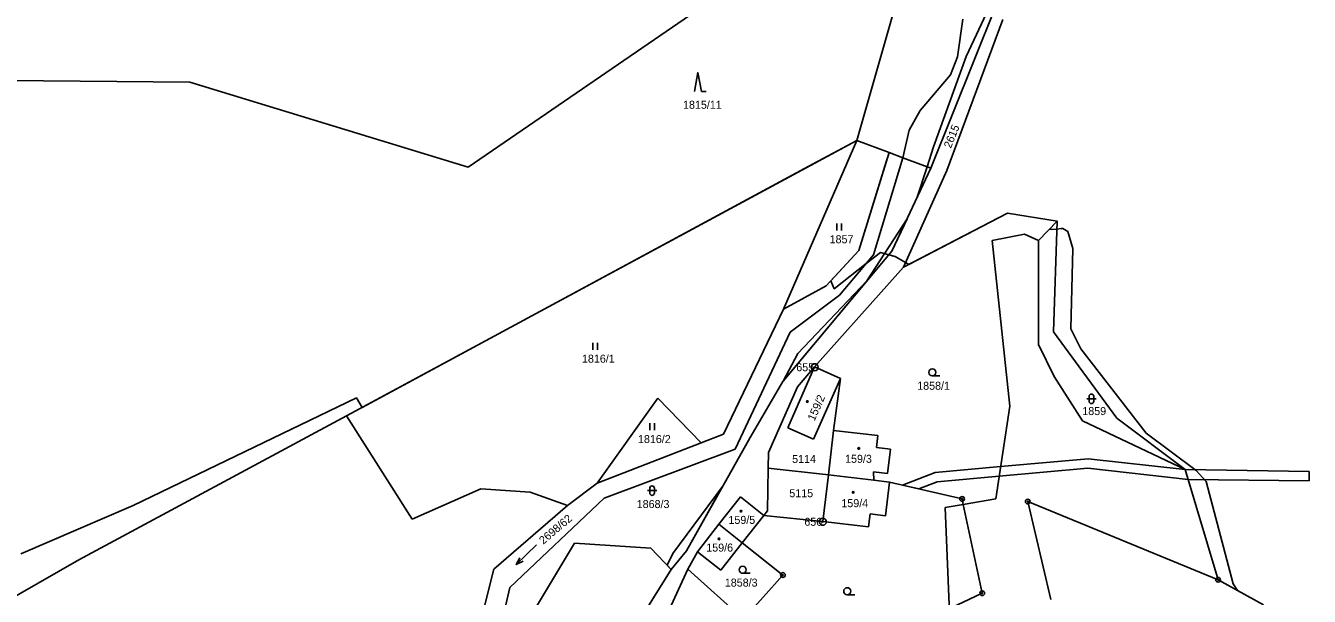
# Model space of a CAD drawing. Extents: x -439246 to -433691, y -1130252 to -1121148.
# Drawn here: x -435788.8 to -435516.1, y -1124091.3 to -1123970.2 of the extents above; entities that cross this region are included whole.
import ezdxf

# ---------------------------------------------------------------- set-up
doc = ezdxf.new("R2010")
doc.units = 0
for name, color, linetype in [('Vrstva 1', 7, 'Continuous'), ('Vrstva 16', 7, 'Continuous'), ('Vrstva 17', 7, 'Continuous'), ('Vrstva 18', 7, 'Continuous'), ('Vrstva 19', 7, 'Continuous'), ('Vrstva 24', 7, 'Continuous'), ('Vrstva 25', 7, 'Continuous'), ('Vrstva 3', 7, 'Continuous'), ('Vrstva 30', 7, 'Continuous'), ('Vrstva 37', 7, 'Continuous'), ('Vrstva 4', 7, 'Continuous'), ('Vrstva 52', 7, 'Continuous'), ('Vrstva 6', 7, 'Continuous')]:
    doc.layers.add(name, color=color, linetype=linetype)

msp = doc.modelspace()

# ---------------------------------------------------------------- linework, layer by layer
at = {"layer": 'Vrstva 1'}
for p, q in [((-435631.05, -1124064.07), (-435631, -1124060.8)), ((-435631.19, -1124073.16), (-435631.05, -1124064.07)), ((-435631.05, -1124064.07), (-435618.23, -1124065.55)), ((-435605.28, -1124067.05), (-435589.84, -1124070.64)), ((-435589.59, -1124071.79), (-435593.46, -1124072.46)), ((-435589.84, -1124070.64), (-435589.59, -1124071.79)), ((-435589.59, -1124071.79), (-435582.7, -1124070.6)), ((-435589.59, -1124071.79), (-435585.57, -1124090.64)), ((-435570.97, -1124091.96), (-435575.9, -1124071.19)), ((-435575.9, -1124071.19), (-435535.44, -1124087.8)), ((-435627.91, -1124086.78), (-435636.54, -1124079.95)), ((-435648.12, -1124085.52), (-435636.31, -1124096.13)), ((-435636.31, -1124096.13), (-435627.91, -1124086.78)), ((-435585.57, -1124090.64), (-435601.34, -1124098.03))]:
    msp.add_line(p, q, dxfattribs=at)
for points in [[(-435596.5, -1124000.43), (-435582.65, -1123966.06)], [(-435593.07, -1124000.91), (-435581.16, -1123968.87)], [(-435720.62, -1124052.98), (-435612.24, -1123994.54)], [(-435627.81, -1124030.32), (-435612.24, -1123994.54)], [(-435612.24, -1123994.54), (-435605.34, -1123997.12)], [(-435611.79, -1124017.93), (-435605.34, -1123997.12)], [(-435602.43, -1123998.21), (-435608.67, -1124018.84)], [(-435605.34, -1123997.12), (-435602.43, -1123998.21)], [(-435602.43, -1123998.21), (-435596.5, -1124000.43)], [(-435604.74, -1124018.07), (-435596.5, -1124000.43)], [(-435602.29, -1124021.45), (-435593.07, -1124000.91)], [(-435580.21, -1124009.96), (-435602.29, -1124021.45)], [(-435569.67, -1124011.64), (-435580.21, -1124009.96)], [(-435573.6, -1124015.8), (-435569.67, -1124011.64)], [(-435570.42, -1124035.17), (-435569.67, -1124011.64)], [(-435583.45, -1124015.8), (-435576.58, -1124014.43)], [(-435579.72, -1124050.92), (-435583.45, -1124015.8)], [(-435576.58, -1124014.43), (-435573.6, -1124015.8)], [(-435573.6, -1124015.8), (-435573.6, -1124037.83)], [(-435604.74, -1124018.07), (-435627.93, -1124045.7)], [(-435618.69, -1124025.37), (-435611.79, -1124017.93)], [(-435621.21, -1124042.61), (-435602.29, -1124021.45)], [(-435608.67, -1124018.84), (-435615.88, -1124027.4)], [(-435627.81, -1124030.32), (-435618.69, -1124025.37)], [(-435615.88, -1124027.4), (-435626.39, -1124035.23)], [(-435640.51, -1124056.86), (-435627.81, -1124030.32)], [(-435626.39, -1124035.23), (-435638.05, -1124060.08)], [(-435556.96, -1124053.48), (-435570.42, -1124035.17)], [(-435573.6, -1124037.83), (-435570.26, -1124044.63)], [(-435626.87, -1124055.52), (-435621.21, -1124042.61)], [(-435624.83, -1124046.86), (-435621.21, -1124042.61)], [(-435621.21, -1124042.61), (-435615.69, -1124045.05)], [(-435627.93, -1124045.7), (-435634.88, -1124057.56)], [(-435615.69, -1124045.05), (-435621.38, -1124057.92)], [(-435617.13, -1124056.08), (-435615.69, -1124045.05)], [(-435570.26, -1124044.63), (-435564.26, -1124054.03)], [(-435631, -1124060.8), (-435624.83, -1124046.86)], [(-435654.46, -1124049.22), (-435667.37, -1124067.26)], [(-435645.25, -1124058.69), (-435654.46, -1124049.22)], [(-435582.7, -1124070.6), (-435579.72, -1124050.92)], [(-435777.47, -1124083.59), (-435720.62, -1124052.98)], [(-435720.62, -1124052.98), (-435706.66, -1124074.91)], [(-435564.26, -1124054.03), (-435542.42, -1124064.4)], [(-435542.42, -1124064.4), (-435556.96, -1124053.48)], [(-435645.25, -1124058.69), (-435640.51, -1124056.86)], [(-435621.38, -1124057.92), (-435626.87, -1124055.52)], [(-435618.23, -1124065.55), (-435617.13, -1124056.08)], [(-435617.13, -1124056.08), (-435607.75, -1124057.19)], [(-435667.37, -1124067.26), (-435645.25, -1124058.69)], [(-435634.88, -1124057.56), (-435648.4, -1124081.66)], [(-435607.75, -1124057.19), (-435608.05, -1124059.72)], [(-435638.05, -1124060.08), (-435665.88, -1124070.49)], [(-435605.06, -1124060.08), (-435608.05, -1124059.72)], [(-435605.06, -1124060.08), (-435605.67, -1124065.25)], [(-435605.67, -1124065.25), (-435608.66, -1124064.89)], [(-435608.66, -1124064.89), (-435608.56, -1124066.67)], [(-435535.44, -1124087.8), (-435542.42, -1124064.4)], [(-435673.66, -1124072), (-435667.37, -1124067.26)], [(-435619.4, -1124075.44), (-435618.23, -1124065.55)], [(-435618.23, -1124065.55), (-435608.56, -1124066.67)], [(-435605.28, -1124067.05), (-435608.56, -1124066.67)], [(-435605.28, -1124067.05), (-435606.12, -1124074.21)], [(-435706.66, -1124074.91), (-435692.06, -1124068.51)], [(-435692.06, -1124068.51), (-435681.64, -1124069.18)], [(-435665.88, -1124070.49), (-435685.96, -1124089.43)], [(-435681.64, -1124069.18), (-435673.66, -1124072)], [(-435641.52, -1124076.01), (-435636.89, -1124070.19)], [(-435636.89, -1124070.19), (-435631.97, -1124074.17)], [(-435673.66, -1124072), (-435689.34, -1124085.54)], [(-435631.97, -1124074.17), (-435631.19, -1124073.16)], [(-435592.62, -1124093.14), (-435593.46, -1124072.46)], [(-435636.54, -1124079.95), (-435631.97, -1124074.17)], [(-435631.97, -1124074.17), (-435619.4, -1124075.44)], [(-435619.4, -1124075.44), (-435609.74, -1124076.54)], [(-435609.4, -1124073.82), (-435609.74, -1124076.54)], [(-435606.12, -1124074.21), (-435609.4, -1124073.82)], [(-435646.03, -1124081.88), (-435641.52, -1124076.01)], [(-435641.52, -1124076.01), (-435636.54, -1124079.95)], [(-435672.22, -1124080.04), (-435683.26, -1124098.39)], [(-435655.94, -1124081.06), (-435672.22, -1124080.04)], [(-435651.64, -1124085.58), (-435655.94, -1124081.06)], [(-435641.1, -1124085.72), (-435636.54, -1124079.95)], [(-435908.54, -1124158.66), (-435777.47, -1124083.59)], [(-435648.4, -1124081.66), (-435651.64, -1124085.58)], [(-435648.12, -1124085.52), (-435646.03, -1124081.88)], [(-435646.03, -1124081.88), (-435641.1, -1124085.72)], [(-435689.34, -1124085.54), (-435696.96, -1124115.79)], [(-435659.86, -1124098.78), (-435651.64, -1124085.58)], [(-435648.12, -1124085.52), (-435658.63, -1124108.55)], [(-435685.96, -1124089.43), (-435692.01, -1124115.74)], [(-435525.82, -1124093.09), (-435535.44, -1124087.8)]]:
    msp.add_lwpolyline(points, dxfattribs=at)
at = {"layer": 'Vrstva 24'}
for centre, radius in [((-435621.15, -1124042.68), 0.75), ((-435621.15, -1124042.68), 0.1), ((-435589.84, -1124070.64), 0.5), ((-435589.84, -1124070.64), 0.1), ((-435575.9, -1124071.19), 0.5), ((-435575.9, -1124071.19), 0.1), ((-435619.43, -1124075.48), 0.75), ((-435619.43, -1124075.48), 0.1), ((-435627.91, -1124086.78), 0.5), ((-435627.91, -1124086.78), 0.1), ((-435535.44, -1124087.8), 0.5), ((-435535.44, -1124087.8), 0.1), ((-435585.57, -1124090.64), 0.5), ((-435585.57, -1124090.64), 0.1)]:
    msp.add_circle(centre, radius, dxfattribs=at)
at = {"layer": 'Vrstva 25'}
for p, q in [((-435616.49, -1124013.66), (-435616.49, -1124012.16)), ((-435615.49, -1124013.66), (-435615.49, -1124012.16)), ((-435668.29, -1124039.01), (-435668.29, -1124037.51)), ((-435667.29, -1124039.01), (-435667.29, -1124037.51)), ((-435596.17, -1124044.51), (-435594.57, -1124044.51)), ((-435563.36, -1124049.38), (-435561.36, -1124049.38)), ((-435562.86, -1124049.88), (-435562.86, -1124048.88)), ((-435561.86, -1124048.88), (-435561.86, -1124049.88)), ((-435656.16, -1124056.07), (-435656.16, -1124054.57)), ((-435655.16, -1124056.07), (-435655.16, -1124054.57)), ((-435656.71, -1124068.87), (-435654.71, -1124068.87)), ((-435656.21, -1124069.37), (-435656.21, -1124068.37)), ((-435655.21, -1124068.37), (-435655.21, -1124069.37)), ((-435636.47, -1124086.42), (-435634.87, -1124086.42)), ((-435614.25, -1124090.97), (-435612.65, -1124090.97))]:
    msp.add_line(p, q, dxfattribs=at)
for points in [[(-435646.69, -1123984.14), (-435645.99, -1123980.14), (-435645.19, -1123984.14), (-435644.19, -1123984.14)], [(-435680.27, -1124080.36), (-435684.55, -1124084.56), (-435683.13, -1124083.87)], [(-435684.55, -1124084.56), (-435683.83, -1124083.16)]]:
    msp.add_lwpolyline(points, dxfattribs=at)
for centre, radius in [((-435596.17, -1124043.76), 0.75), ((-435622.72, -1124049.96), 0.175), ((-435611.79, -1124059.91), 0.175), ((-435612.97, -1124069.24), 0.175), ((-435636.83, -1124073.23), 0.175), ((-435641.5, -1124079.11), 0.175), ((-435636.47, -1124085.67), 0.75), ((-435614.25, -1124090.22), 0.75)]:
    msp.add_circle(centre, radius, dxfattribs=at)
for centre, start, end in [((-435562.36, -1124048.88), 0, 180), ((-435562.36, -1124049.88), 180, 0), ((-435655.71, -1124068.37), 0, 180), ((-435655.71, -1124069.37), 180, 0)]:
    msp.add_arc(centre, 0.5, start, end, dxfattribs=at)
at = {"layer": 'Vrstva 3'}
for points in [[(-435626.87, -1124055.52), (-435621.21, -1124042.61)], [(-435621.21, -1124042.61), (-435615.69, -1124045.05)], [(-435615.69, -1124045.05), (-435621.38, -1124057.92)], [(-435621.38, -1124057.92), (-435626.87, -1124055.52)], [(-435618.23, -1124065.55), (-435617.13, -1124056.08)], [(-435617.13, -1124056.08), (-435607.75, -1124057.19)], [(-435607.75, -1124057.19), (-435608.05, -1124059.72)], [(-435605.06, -1124060.08), (-435608.05, -1124059.72)], [(-435605.06, -1124060.08), (-435605.67, -1124065.25)], [(-435605.67, -1124065.25), (-435608.66, -1124064.89)], [(-435608.66, -1124064.89), (-435608.56, -1124066.67)], [(-435619.4, -1124075.44), (-435618.23, -1124065.55)], [(-435618.23, -1124065.55), (-435608.56, -1124066.67)], [(-435618.23, -1124065.55), (-435608.56, -1124066.67)], [(-435605.28, -1124067.05), (-435608.56, -1124066.67)], [(-435605.28, -1124067.05), (-435606.12, -1124074.21)], [(-435641.52, -1124076.01), (-435636.89, -1124070.19)], [(-435636.89, -1124070.19), (-435631.97, -1124074.17)], [(-435636.54, -1124079.95), (-435631.97, -1124074.17)], [(-435619.4, -1124075.44), (-435609.74, -1124076.54)], [(-435609.4, -1124073.82), (-435609.74, -1124076.54)], [(-435606.12, -1124074.21), (-435609.4, -1124073.82)], [(-435646.03, -1124081.88), (-435641.52, -1124076.01)], [(-435641.52, -1124076.01), (-435636.54, -1124079.95)], [(-435641.52, -1124076.01), (-435636.54, -1124079.95)], [(-435641.1, -1124085.72), (-435636.54, -1124079.95)], [(-435646.03, -1124081.88), (-435641.1, -1124085.72)]]:
    msp.add_lwpolyline(points, dxfattribs=at)
at = {"layer": 'Vrstva 30'}
for p, q in [((-435589.01, -1123976.72), (-435582.69, -1123963.31)), ((-435595.92, -1123995.87), (-435589.01, -1123976.72)), ((-435597.29, -1124000.13), (-435595.92, -1123995.87)), ((-435599.37, -1124006.57), (-435597.29, -1124000.13)), ((-435610.1, -1124024.35), (-435601.52, -1124011.18)), ((-435624.72, -1124039.75), (-435610.1, -1124024.35)), ((-435627.86, -1124045.62), (-435624.72, -1124039.75)), ((-435581.67, -1124063.78), (-435563.08, -1124062.1)), ((-435563.08, -1124062.1), (-435542.42, -1124064.4)), ((-435602.53, -1124067.69), (-435595.56, -1124065.03)), ((-435595.56, -1124065.03), (-435581.67, -1124063.78)), ((-435563.1, -1124064.11), (-435581.98, -1124065.82)), ((-435541.8, -1124066.48), (-435563.1, -1124064.11)), ((-435542.42, -1124064.4), (-435516.07, -1124064.8)), ((-435516.07, -1124064.8), (-435516.1, -1124066.8)), ((-435595.11, -1124067), (-435599.05, -1124068.5)), ((-435581.98, -1124065.82), (-435595.11, -1124067)), ((-435516.1, -1124066.8), (-435541.8, -1124066.48)), ((-435651.3, -1124082.19), (-435640.75, -1124068.02)), ((-435652.52, -1124084.66), (-435651.3, -1124082.19))]:
    msp.add_line(p, q, dxfattribs=at)
for points in [[(-435563.57, -1123938.42), (-435582.65, -1123966.06), (-435596.5, -1124000.43), (-435599.37, -1124006.57)], [(-435601.52, -1124011.18), (-435604.74, -1124018.07), (-435627.86, -1124045.62)], [(-435599.05, -1124068.5), (-435602.53, -1124067.69)], [(-435640.75, -1124068.02), (-435648.4, -1124081.66)], [(-435648.4, -1124081.66), (-435651.64, -1124085.58), (-435652.52, -1124084.66)]]:
    msp.add_lwpolyline(points, dxfattribs=at)
at = {"layer": 'Vrstva 37'}
for centre in [(-435622.72, -1124049.96), (-435611.79, -1124059.91), (-435612.97, -1124069.24), (-435636.83, -1124073.23), (-435641.5, -1124079.11)]:
    msp.add_circle(centre, 0.175, dxfattribs=at)
at = {"layer": 'Vrstva 4'}
for points in [[(-435590.8, -1123976.78), (-435589.72, -1123968.77)], [(-435592.34, -1123980.64), (-435590.8, -1123976.78)], [(-435598.75, -1123988.16), (-435592.34, -1123980.64)], [(-435601.09, -1123992.36), (-435598.75, -1123988.16)], [(-435602.43, -1123998.21), (-435601.09, -1123992.36)]]:
    msp.add_lwpolyline(points, dxfattribs=at)
at = {"layer": 'Vrstva 52'}
for points in [[(-435617.75, -1124024.36), (-435611.79, -1124017.93), (-435606.23, -1124000), (-435605.34, -1123997.12), (-435612.24, -1123994.54), (-435622.37, -1124000), (-435717.33, -1124051.2), (-435718.54, -1124049.18), (-435765.93, -1124072.02), (-435789.79, -1124082.25)], [(-435525.82, -1124093.09), (-435531.36, -1124090.04), (-435532.24, -1124088.64), (-435537.99, -1124066.91), (-435540.12, -1124064.57), (-435550.77, -1124056.69), (-435564.62, -1124038.79), (-435566.75, -1124034.53), (-435566.32, -1124017.49), (-435567.39, -1124013.87), (-435568.45, -1124013.23), (-435568.8, -1124013.26), (-435569.72, -1124013.34), (-435570.8, -1124013.44), (-435571.27, -1124013.34), (-435569.67, -1124011.64), (-435580.21, -1124009.96), (-435601.13, -1124020.85), (-435601.84, -1124020.44), (-435604.03, -1124019.19), (-435605.38, -1124018.83), (-435607.21, -1124018.34), (-435610.23, -1124020.69), (-435617.02, -1124026.01), (-435617.75, -1124024.36)]]:
    msp.add_lwpolyline(points, dxfattribs=at)
at = {"layer": 'Vrstva 6'}
for points in [[(-435694.76, -1124000.24), (-435625.93, -1123953.05)], [(-435601.59, -1123957.3), (-435612.24, -1123994.54)], [(-435753.92, -1123982.15), (-435800.62, -1123981.74)], [(-435753.92, -1123982.15), (-435694.76, -1124000.24)]]:
    msp.add_lwpolyline(points, dxfattribs=at)

# ---------------------------------------------------------------- texts
at = {"layer": 'Vrstva 16'}
msp.add_text('1815/11', height=1.7, dxfattribs=at).set_placement((-435649.13, -1123987.81))
for s, rotation, p in [('2615', 68.1465, (-435592.23, -1123996.32)), ('2698/62', 40.199, (-435678.82, -1124080.36))]:
    msp.add_text(s, height=1.7, rotation=rotation, dxfattribs=at).set_placement(p)
at = {"layer": 'Vrstva 17'}
for s, p in [('655', (-435625.07, -1124043.53)), ('656', (-435623.36, -1124076.33))]:
    msp.add_text(s, height=1.7, dxfattribs=at).set_placement(p)
at = {"layer": 'Vrstva 18'}
for s, p in [('1857', (-435617.99, -1124016.36)), ('1816/1', (-435670.6, -1124041.71)), ('1858/1', (-435599.38, -1124047.46)), ('1859', (-435564.3, -1124052.83)), ('1816/2', (-435658.7, -1124058.77)), ('5114', (-435625.95, -1124063)), ('5115', (-435626.55, -1124070.27)), ('1868/3', (-435658.97, -1124072.57)), ('1858/3', (-435640.25, -1124089.24))]:
    msp.add_text(s, height=1.7, dxfattribs=at).set_placement(p)
at = {"layer": 'Vrstva 19'}
msp.add_text('159/2', height=1.7, rotation=66.0589, dxfattribs=at).set_placement((-435621.2, -1124054.21))
for s, p in [('159/3', (-435614.7, -1124062.96)), ('159/4', (-435615.49, -1124072.38)), ('159/5', (-435639.48, -1124075.93)), ('159/6', (-435644.19, -1124081.81))]:
    msp.add_text(s, height=1.7, dxfattribs=at).set_placement(p)

doc.saveas('drawing.dxf')
